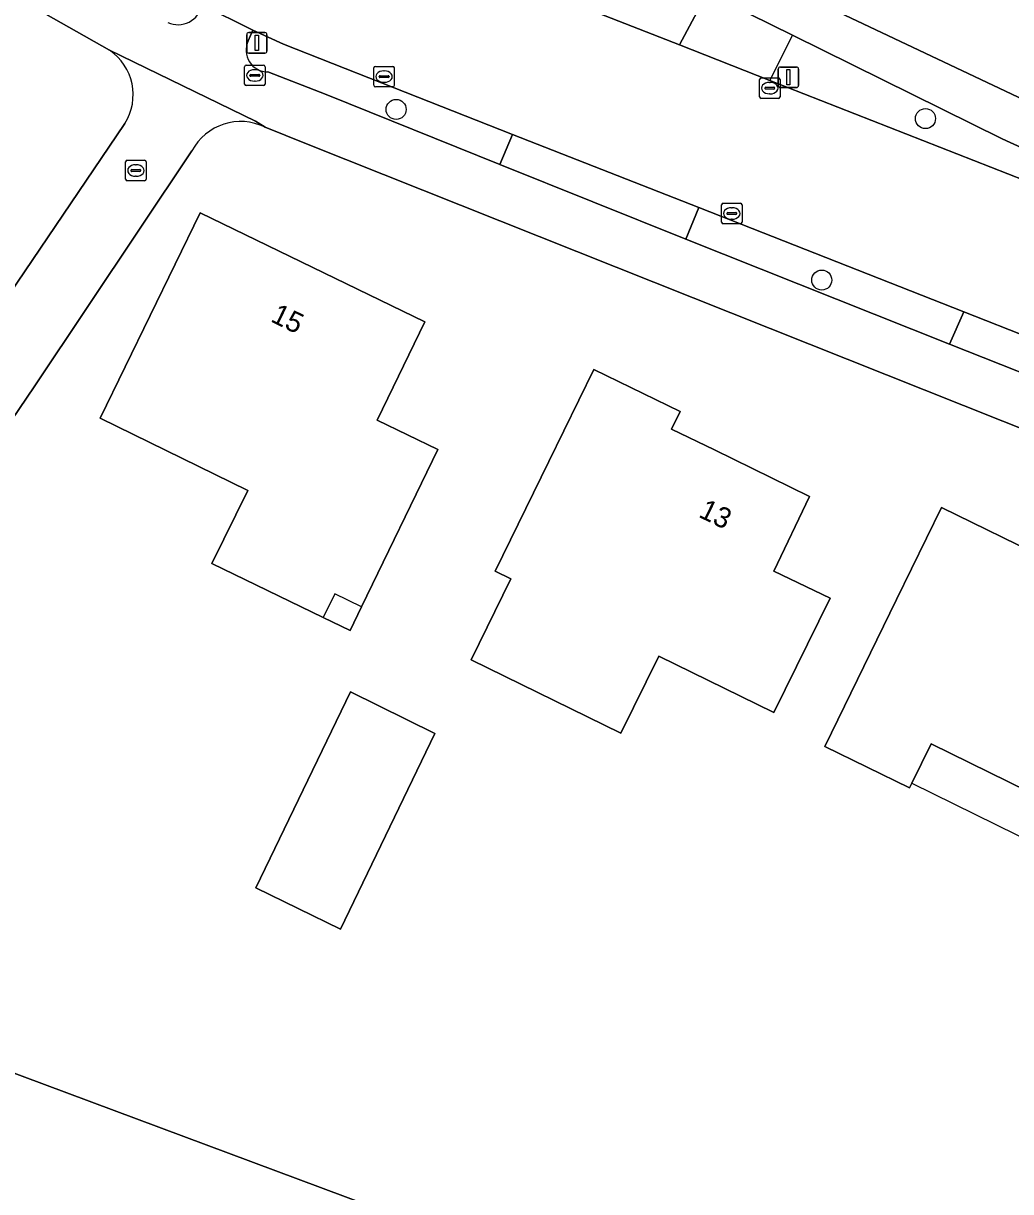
# Model space of a CAD drawing. Extents: x 157320 to 158835, y 386650 to 388491.
# Drawn here: x 158357.6 to 158405.8, y 387270.9 to 387327.9 of the extents above; entities that cross this region are included whole.
import ezdxf

# ---------------------------------------------------------------- set-up
doc = ezdxf.new("R2010")
doc.units = 0
for name, color, linetype in [('IMGEO_Berm_groen', 7, 'Continuous'), ('IMGEO_Boom', 7, 'Continuous'), ('IMGEO_Erf', 7, 'Continuous'), ('IMGEO_Hek', 7, 'Continuous'), ('IMGEO_Kolk', 7, 'Continuous'), ('IMGEO_Lichtmast', 7, 'Continuous'), ('IMGEO_Loofbos', 7, 'Continuous'), ('IMGEO_Muur', 7, 'Continuous'), ('IMGEO_Pand', 7, 'Continuous'), ('IMGEO_Pand_nummerreeks', 7, 'Continuous'), ('IMGEO_Pand_overbouw', 7, 'Continuous'), ('IMGEO_Rijbaan_lokaal_gesloten', 7, 'Continuous'), ('IMGEO_Rioolput', 7, 'Continuous'), ('IMGEO_Voetpad_open', 7, 'Continuous')]:
    doc.layers.add(name, color=color, linetype=linetype)

msp = doc.modelspace()

# ---------------------------------------------------------------- linework, layer by layer
at = {"layer": 'IMGEO_Berm_groen'}
for points in [[(158379.993, 387330.638), (158389.626, 387326.857), (158390.986, 387329.402)], [(158375.084, 387325.001), (158370.298, 387326.889), (158368.804, 387327.575), (158368.569, 387327.06)], [(158369.535, 387325.541), (158372.375, 387324.438), (158380.853, 387321.02), (158381.482, 387322.487), (158375.084, 387325.001)]]:
    msp.add_lwpolyline(points, dxfattribs=at)
for points in [[(158395.145, 387327.342), (158394.046, 387325.123), (158408.146, 387319.588), (158408.615, 387320.799), (158405.384, 387322.271)], [(158390.581, 387318.917), (158389.941, 387317.374), (158402.816, 387312.246), (158403.518, 387313.826)]]:
    msp.add_lwpolyline(points, close=True, dxfattribs=at)
for centre, radius, start, end in [((158365.146, 387329.032), 1.187, 245.0221, 349.5281), ((158369.524, 387326.601), 1.06, 154.3316, 270.5766)]:
    msp.add_arc(centre, radius, start, end, dxfattribs=at)
at = {"layer": 'IMGEO_Boom'}
for centre in [(158375.792, 387323.709), (158401.638, 387323.262), (158396.575, 387315.379)]:
    msp.add_circle(centre, 0.489, dxfattribs=at)
at = {"layer": 'IMGEO_Erf'}
for points in [[(158396.183, 387329.036), (158409.467, 387322.74), (158416.001, 387319.626), (158416.204, 387319.529), (158452.576, 387305.59), (158454.235, 387304.873), (158456.051, 387306.027), (158482.783, 387360.901), (158481.798, 387363.528)], [(158361.802, 387326.604), (158357.832, 387328.85)], [(158322.419, 387298.22), (158325.082, 387300.136), (158333.896, 387306.356), (158334.261, 387306.137), (158345.789, 387298.498), (158346.076, 387298.308), (158348.816, 387302.473), (158348.662, 387302.58), (158355.756, 387313.02), (158362.549, 387323.018)], [(158445.012, 387292.709), (158371.421, 387322.022), (158369.396, 387322.841)], [(158365.821, 387321.683), (158358.144, 387310.21), (158339.843, 387283.161), (158347.312, 387280.312), (158428.581, 387250), (158436.318, 387247.114), (158437.898, 387246.643), (158450.315, 387243.729), (158462.969, 387242.129), (158470.128, 387242.203), (158473.313, 387242.236), (158477.966, 387242.284), (158478.902, 387242.403), (158485.674, 387243.897), (158491.27, 387246.187), (158489.625, 387250), (158489.039, 387251.273), (158488.178, 387253.08), (158487.3, 387254.861), (158486.295, 387256.827), (158485.414, 387258.489)]]:
    msp.add_lwpolyline(points, dxfattribs=at)
for points in [[(158374.866, 387308.535), (158377.828, 387307.101), (158374.109, 387299.425), (158373.55, 387298.27), (158372.236, 387298.905), (158366.8, 387301.53), (158368.56, 387305.11), (158361.35, 387308.64), (158366.229, 387318.668), (158377.194, 387313.339)], [(158394.24, 387294.263), (158388.615, 387297.021), (158386.769, 387293.256), (158379.46, 387296.84), (158381.386, 387300.786), (158380.626, 387301.157), (158383.248, 387306.526), (158385.441, 387311.018), (158389.666, 387308.963), (158389.241, 387308.105), (158391.332, 387307.085), (158395.984, 387304.817), (158394.229, 387301.165), (158396.982, 387299.842)], [(158411.601, 387293.379), (158409.468, 387289.023), (158401.919, 387292.734), (158400.97, 387290.805), (158400.86, 387290.58), (158396.73, 387292.61), (158400.231, 387299.783), (158402.423, 387304.276), (158407.62, 387301.728), (158407.291, 387301.039), (158409.146, 387300.135), (158413.799, 387297.869)], [(158373.08, 387283.69), (158368.941, 387285.696), (158373.568, 387295.268), (158377.69, 387293.23)]]:
    msp.add_lwpolyline(points, close=True, dxfattribs=at)
for centre, radius, start, end in [((158360.308, 387324.422), 2.644, 327.9307, 55.6033), ((158368.204, 387320.425), 2.694, 63.7331, 152.1628)]:
    msp.add_arc(centre, radius, start, end, dxfattribs=at)
at = {"layer": 'IMGEO_Hek'}
msp.add_lwpolyline([(158428.581, 387250), (158347.312, 387280.312)], dxfattribs=at)
at = {"layer": 'IMGEO_Kolk'}
for p, q in [((158374.704, 387324.886), (158374.704, 387325.738)), ((158374.779, 387325.812), (158375.631, 387325.812)), ((158375.192, 387325.592), (158375.217, 387325.592)), ((158375.705, 387325.738), (158375.705, 387324.886)), ((158374.963, 387325.306), (158374.963, 387325.318)), ((158375.401, 387325.269), (158375.003, 387325.269)), ((158375.006, 387325.355), (158375.404, 387325.355)), ((158375.215, 387325.032), (158375.19, 387325.032)), ((158375.447, 387325.318), (158375.447, 387325.306)), ((158393.537, 387324.323), (158393.537, 387325.175)), ((158393.612, 387325.249), (158394.464, 387325.249)), ((158394.025, 387325.029), (158394.05, 387325.029)), ((158394.538, 387325.175), (158394.538, 387324.323)), ((158375.631, 387324.812), (158374.779, 387324.812)), ((158393.796, 387324.743), (158393.796, 387324.755)), ((158394.234, 387324.706), (158393.836, 387324.706)), ((158393.839, 387324.792), (158394.237, 387324.792)), ((158394.048, 387324.469), (158394.023, 387324.469)), ((158394.28, 387324.755), (158394.28, 387324.743)), ((158394.464, 387324.249), (158393.612, 387324.249)), ((158362.585, 387320.301), (158362.585, 387321.153)), ((158362.66, 387321.227), (158363.512, 387321.227)), ((158363.586, 387321.153), (158363.586, 387320.301)), ((158362.844, 387320.721), (158362.844, 387320.733)), ((158363.282, 387320.684), (158362.884, 387320.684)), ((158362.887, 387320.77), (158363.285, 387320.77)), ((158363.096, 387320.447), (158363.071, 387320.447)), ((158363.073, 387321.007), (158363.098, 387321.007)), ((158363.328, 387320.733), (158363.328, 387320.721)), ((158363.512, 387320.227), (158362.66, 387320.227)), ((158391.682, 387318.202), (158391.682, 387319.054)), ((158391.757, 387319.128), (158392.609, 387319.128)), ((158392.17, 387318.908), (158392.195, 387318.908)), ((158392.683, 387319.054), (158392.683, 387318.202)), ((158391.941, 387318.622), (158391.941, 387318.634)), ((158392.379, 387318.585), (158391.981, 387318.585)), ((158391.984, 387318.671), (158392.382, 387318.671)), ((158392.193, 387318.348), (158392.168, 387318.348)), ((158392.425, 387318.634), (158392.425, 387318.622)), ((158392.609, 387318.128), (158391.757, 387318.128))]:
    msp.add_line(p, q, dxfattribs=at)
for points in [[(158374.704, 387324.886), (158374.704, 387325.738)], [(158374.779, 387325.812), (158375.631, 387325.812)], [(158375.705, 387325.738), (158375.705, 387324.886)], [(158393.537, 387324.323), (158393.537, 387325.175)], [(158393.612, 387325.249), (158394.464, 387325.249)], [(158394.538, 387325.175), (158394.538, 387324.323)], [(158375.631, 387324.812), (158374.779, 387324.812)], [(158394.464, 387324.249), (158393.612, 387324.249)], [(158362.585, 387320.301), (158362.585, 387321.153)], [(158362.66, 387321.227), (158363.512, 387321.227)], [(158363.586, 387321.153), (158363.586, 387320.301)], [(158363.512, 387320.227), (158362.66, 387320.227)], [(158391.682, 387318.202), (158391.682, 387319.054)], [(158391.757, 387319.128), (158392.609, 387319.128)], [(158392.683, 387319.054), (158392.683, 387318.202)], [(158392.609, 387318.128), (158391.757, 387318.128)]]:
    msp.add_lwpolyline(points, dxfattribs=at)
for centre, radius, start, end in [((158374.781, 387325.736), 0.0765, 91.552, 178.448), ((158374.781, 387325.736), 0.0765, 91.552, 178.448), ((158375.629, 387325.736), 0.0765, 1.552, 88.448), ((158375.629, 387325.736), 0.0765, 1.552, 88.448), ((158375.003, 387325.315), 0.0403, 85.8775, 175.7526), ((158375, 387325.305), 0.0366, 178.938, 274.7102), ((158375.404, 387325.312), 0.043, 264.8664, 352.4533), ((158375.408, 387325.317), 0.0386, 1.7309, 96.639), ((158393.614, 387325.173), 0.0765, 91.552, 178.448), ((158393.614, 387325.173), 0.0765, 91.552, 178.448), ((158394.462, 387325.173), 0.0765, 1.552, 88.448), ((158394.462, 387325.173), 0.0765, 1.552, 88.448), ((158374.781, 387324.888), 0.0765, 181.552, 268.448), ((158374.781, 387324.888), 0.0765, 181.552, 268.448), ((158375.629, 387324.888), 0.0765, 271.552, 358.448), ((158375.629, 387324.888), 0.0765, 271.552, 358.448), ((158393.836, 387324.752), 0.0403, 85.8775, 175.7526), ((158393.833, 387324.742), 0.0366, 178.938, 274.7102), ((158394.237, 387324.749), 0.043, 264.8664, 352.4533), ((158394.241, 387324.754), 0.0386, 1.7309, 96.639), ((158393.614, 387324.325), 0.0765, 181.552, 268.448), ((158393.614, 387324.325), 0.0765, 181.552, 268.448), ((158394.462, 387324.325), 0.0765, 271.552, 358.448), ((158394.462, 387324.325), 0.0765, 271.552, 358.448), ((158362.662, 387321.151), 0.0765, 91.552, 178.448), ((158362.662, 387321.151), 0.0765, 91.552, 178.448), ((158363.51, 387321.151), 0.0765, 1.552, 88.448), ((158363.51, 387321.151), 0.0765, 1.552, 88.448), ((158362.884, 387320.73), 0.0403, 85.8775, 175.7526), ((158362.881, 387320.72), 0.0366, 178.938, 274.7102), ((158363.285, 387320.727), 0.043, 264.8664, 352.4533), ((158363.289, 387320.732), 0.0386, 1.7309, 96.639), ((158362.662, 387320.303), 0.0765, 181.552, 268.448), ((158362.662, 387320.303), 0.0765, 181.552, 268.448), ((158363.51, 387320.303), 0.0765, 271.552, 358.448), ((158363.51, 387320.303), 0.0765, 271.552, 358.448), ((158391.759, 387319.052), 0.0765, 91.552, 178.448), ((158391.759, 387319.052), 0.0765, 91.552, 178.448), ((158392.607, 387319.052), 0.0765, 1.552, 88.448), ((158392.607, 387319.052), 0.0765, 1.552, 88.448), ((158391.759, 387318.204), 0.0765, 181.552, 268.448), ((158391.759, 387318.204), 0.0765, 181.552, 268.448), ((158391.981, 387318.631), 0.0403, 85.8775, 175.7526), ((158391.978, 387318.621), 0.0366, 178.938, 274.7102), ((158392.382, 387318.628), 0.043, 264.8664, 352.4533), ((158392.386, 387318.633), 0.0386, 1.7309, 96.639), ((158392.607, 387318.204), 0.0765, 271.552, 358.448), ((158392.607, 387318.204), 0.0765, 271.552, 358.448)]:
    msp.add_arc(centre, radius, start, end, dxfattribs=at)
for centre, major_axis, ratio, start_param, end_param in [((158375.191, 387325.312), (-0.387, 0.002), 0.722429, 4.712389, 7.853982), ((158375.216, 387325.312), (-0.39, 0.002), 0.717154, 1.570796, 4.712389), ((158394.024, 387324.749), (-0.387, 0.002), 0.722429, 4.712389, 7.853982), ((158394.049, 387324.749), (-0.39, 0.002), 0.717154, 1.570796, 4.712389), ((158363.072, 387320.727), (-0.387, 0.002), 0.722429, 4.712389, 7.853982), ((158363.097, 387320.727), (-0.39, 0.002), 0.717154, 1.570796, 4.712389), ((158392.169, 387318.628), (-0.387, 0.002), 0.722429, 4.712389, 7.853982), ((158392.194, 387318.628), (-0.39, 0.002), 0.717154, 1.570796, 4.712389)]:
    msp.add_ellipse(centre, major_axis=major_axis, ratio=ratio, start_param=start_param, end_param=end_param, dxfattribs=at)
at = {"layer": 'IMGEO_Lichtmast'}
for p, q in [((158368.498, 387326.558), (158368.498, 387327.358)), ((158368.498, 387327.358), (158368.498, 387326.558)), ((158368.598, 387327.458), (158369.388, 387327.458)), ((158369.388, 387327.458), (158368.598, 387327.458)), ((158369.488, 387327.358), (158369.488, 387326.558)), ((158369.488, 387326.558), (158369.488, 387327.358)), ((158369.388, 387326.458), (158368.598, 387326.458)), ((158368.598, 387326.458), (158369.388, 387326.458)), ((158394.453, 387324.878), (158394.453, 387325.678)), ((158394.453, 387325.678), (158394.453, 387324.878)), ((158394.553, 387325.778), (158395.343, 387325.778)), ((158395.343, 387325.778), (158394.553, 387325.778)), ((158395.443, 387325.678), (158395.443, 387324.878)), ((158395.443, 387324.878), (158395.443, 387325.678)), ((158395.343, 387324.778), (158394.553, 387324.778)), ((158394.553, 387324.778), (158395.343, 387324.778))]:
    msp.add_line(p, q, dxfattribs=at)
for points in [[(158368.918, 387327.333), (158369.068, 387327.333), (158369.068, 387326.583), (158368.918, 387326.583), (158368.918, 387327.333)], [(158394.873, 387325.653), (158395.023, 387325.653), (158395.023, 387324.903), (158394.873, 387324.903), (158394.873, 387325.653)]]:
    msp.add_lwpolyline(points, dxfattribs=at)
for centre, start, end in [((158368.598, 387327.358), 90, 180), ((158368.598, 387327.358), 90, 180), ((158369.388, 387327.358), 0, 90), ((158369.388, 387327.358), 360, 90), ((158368.598, 387326.558), 180, 270), ((158368.598, 387326.558), 180, 270), ((158369.388, 387326.558), 270, 0), ((158369.388, 387326.558), 270, 0), ((158394.553, 387325.678), 90, 180), ((158394.553, 387325.678), 90, 180), ((158395.343, 387325.678), 0, 90), ((158395.343, 387325.678), 360, 90), ((158394.553, 387324.878), 180, 270), ((158394.553, 387324.878), 180, 270), ((158395.343, 387324.878), 270, 0), ((158395.343, 387324.878), 270, 0)]:
    msp.add_arc(centre, 0.1, start, end, dxfattribs=at)
at = {"layer": 'IMGEO_Loofbos'}
msp.add_lwpolyline([(158470.128, 387242.203), (158462.969, 387242.129), (158450.315, 387243.729), (158437.898, 387246.643), (158436.318, 387247.114), (158428.581, 387250), (158347.312, 387280.312), (158339.843, 387283.161), (158331.247, 387274.949), (158336.402, 387271.692), (158367.111, 387252.243), (158373.733, 387248.811), (158381.147, 387245.653), (158388.647, 387241.639), (158392.614, 387239.076), (158397.593, 387236.692), (158402.82, 387234.832), (158408.308, 387233.505), (158434.661, 387229.03), (158463.465, 387223.755), (158465.241, 387223.343), (158473.313, 387242.236)], close=True, dxfattribs=at)
at = {"layer": 'IMGEO_Muur'}
msp.add_lwpolyline([(158358.144, 387310.21), (158339.843, 387283.161)], dxfattribs=at)
at = {"layer": 'IMGEO_Pand'}
for points in [[(158377.194, 387313.339), (158366.229, 387318.668), (158361.35, 387308.64), (158368.56, 387305.11), (158366.8, 387301.53), (158372.236, 387298.905), (158373.55, 387298.27), (158374.109, 387299.425), (158377.828, 387307.101), (158374.866, 387308.535)], [(158395.984, 387304.817), (158391.332, 387307.085), (158389.241, 387308.105), (158389.666, 387308.963), (158385.441, 387311.018), (158383.248, 387306.526), (158380.626, 387301.157), (158381.386, 387300.786), (158379.46, 387296.84), (158386.769, 387293.256), (158388.615, 387297.021), (158394.24, 387294.263), (158396.982, 387299.842), (158394.229, 387301.165)], [(158413.799, 387297.869), (158409.146, 387300.135), (158407.291, 387301.039), (158407.62, 387301.728), (158402.423, 387304.276), (158400.231, 387299.783), (158396.73, 387292.61), (158400.86, 387290.58), (158400.97, 387290.805), (158401.919, 387292.734), (158409.468, 387289.023), (158411.601, 387293.379)], [(158377.69, 387293.23), (158373.568, 387295.268), (158368.941, 387285.696), (158373.08, 387283.69)]]:
    msp.add_lwpolyline(points, close=True, dxfattribs=at)
at = {"layer": 'IMGEO_Pand_overbouw'}
for points in [[(158374.109, 387299.425), (158372.801, 387300.057), (158372.236, 387298.905), (158373.55, 387298.27)], [(158401.919, 387292.734), (158400.97, 387290.805), (158408.153, 387287.288), (158408.528, 387287.104), (158409.468, 387289.023)]]:
    msp.add_lwpolyline(points, close=True, dxfattribs=at)
at = {"layer": 'IMGEO_Rijbaan_lokaal_gesloten'}
for points in [[(158414.873, 387316.948), (158408.146, 387319.588), (158394.046, 387325.123), (158389.626, 387326.857), (158379.993, 387330.638), (158364.242, 387337.553), (158364.412, 387337.916)], [(158366.313, 387328.816), (158368.804, 387327.575), (158370.298, 387326.889), (158375.084, 387325.001), (158381.482, 387322.487), (158390.581, 387318.917), (158403.518, 387313.826), (158410.128, 387311.226), (158422.262, 387306.447), (158427.013, 387304.586), (158442.232, 387298.584), (158446.358, 387296.947)]]:
    msp.add_lwpolyline(points, dxfattribs=at)
at = {"layer": 'IMGEO_Rioolput'}
for p, q in [((158368.394, 387324.945), (158368.394, 387325.797)), ((158368.469, 387325.871), (158369.321, 387325.871)), ((158368.882, 387325.651), (158368.907, 387325.651)), ((158369.395, 387325.797), (158369.395, 387324.945)), ((158368.653, 387325.365), (158368.653, 387325.377)), ((158369.091, 387325.328), (158368.693, 387325.328)), ((158368.696, 387325.414), (158369.094, 387325.414)), ((158368.905, 387325.091), (158368.88, 387325.091)), ((158369.137, 387325.377), (158369.137, 387325.365)), ((158369.321, 387324.871), (158368.469, 387324.871))]:
    msp.add_line(p, q, dxfattribs=at)
for points in [[(158368.394, 387324.945), (158368.394, 387325.797)], [(158368.469, 387325.871), (158369.321, 387325.871)], [(158369.395, 387325.797), (158369.395, 387324.945)], [(158369.321, 387324.871), (158368.469, 387324.871)]]:
    msp.add_lwpolyline(points, dxfattribs=at)
for centre, radius, start, end in [((158368.471, 387325.795), 0.0765, 91.552, 178.448), ((158368.471, 387325.795), 0.0765, 91.552, 178.448), ((158369.319, 387325.795), 0.0765, 1.552, 88.448), ((158369.319, 387325.795), 0.0765, 1.552, 88.448), ((158368.693, 387325.374), 0.0403, 85.8775, 175.7526), ((158368.69, 387325.364), 0.0366, 178.938, 274.7102), ((158369.094, 387325.371), 0.043, 264.8664, 352.4533), ((158369.098, 387325.376), 0.0386, 1.7309, 96.639), ((158368.471, 387324.947), 0.0765, 181.552, 268.448), ((158368.471, 387324.947), 0.0765, 181.552, 268.448), ((158369.319, 387324.947), 0.0765, 271.552, 358.448), ((158369.319, 387324.947), 0.0765, 271.552, 358.448)]:
    msp.add_arc(centre, radius, start, end, dxfattribs=at)
for centre, major_axis, ratio, start_param, end_param in [((158368.881, 387325.371), (-0.387, 0.002), 0.722429, 4.712389, 7.853982), ((158368.906, 387325.371), (-0.39, 0.002), 0.717154, 1.570796, 4.712389)]:
    msp.add_ellipse(centre, major_axis=major_axis, ratio=ratio, start_param=start_param, end_param=end_param, dxfattribs=at)
at = {"layer": 'IMGEO_Voetpad_open'}
for points in [[(158390.986, 387329.402), (158389.626, 387326.857), (158394.046, 387325.123), (158395.145, 387327.342)], [(158389.941, 387317.374), (158390.581, 387318.917), (158381.482, 387322.487), (158380.853, 387321.02)], [(158410.128, 387311.226), (158403.518, 387313.826), (158402.816, 387312.246), (158409.471, 387309.605)]]:
    msp.add_lwpolyline(points, close=True, dxfattribs=at)
for points in [[(158390.986, 387329.402), (158395.145, 387327.342), (158405.384, 387322.271), (158408.615, 387320.799), (158415.226, 387317.788), (158427.382, 387313.159), (158432.671, 387311.127), (158436.003, 387309.854), (158440.166, 387308.261), (158453.269, 387303.205)], [(158455.542, 387304.24), (158454.235, 387304.873), (158452.576, 387305.59), (158416.204, 387319.529), (158416.001, 387319.626), (158409.467, 387322.74), (158396.183, 387329.036)], [(158357.832, 387328.85), (158361.802, 387326.604), (158368.923, 387323.144), (158369.396, 387322.841), (158371.421, 387322.022), (158445.012, 387292.709)], [(158368.569, 387327.06), (158368.804, 387327.575), (158366.313, 387328.816)], [(158369.396, 387322.841), (158368.923, 387323.144), (158361.802, 387326.604)], [(158402.816, 387312.246), (158389.941, 387317.374), (158380.853, 387321.02), (158372.375, 387324.438), (158369.535, 387325.541)], [(158362.549, 387323.018), (158355.756, 387313.02), (158348.662, 387302.58), (158348.816, 387302.473), (158346.076, 387298.308), (158340.061, 387289.14), (158340.94, 387288.565), (158338.793, 387285.281), (158337.914, 387285.856), (158337.037, 387284.479), (158336.5, 387283.714), (158327.063, 387274.562), (158329.384, 387273.169), (158331.247, 387274.949), (158339.843, 387283.161), (158358.144, 387310.21)], [(158358.144, 387310.21), (158365.821, 387321.683)], [(158445.941, 387295.116), (158445.664, 387295.226), (158441.544, 387296.865), (158426.24, 387302.946), (158421.446, 387304.838), (158409.471, 387309.605), (158402.816, 387312.246)]]:
    msp.add_lwpolyline(points, dxfattribs=at)
for centre, radius, start, end in [((158365.146, 387329.032), 1.187, 245.0221, 349.5281), ((158369.524, 387326.601), 1.06, 154.3316, 270.5766), ((158360.308, 387324.422), 2.644, 327.9307, 55.6033), ((158368.204, 387320.425), 2.694, 63.7331, 152.1628)]:
    msp.add_arc(centre, radius, start, end, dxfattribs=at)

# ---------------------------------------------------------------- texts
at = {"layer": 'IMGEO_Pand_nummerreeks'}
for s, rotation, p in [('15', 334.0794, (158369.617, 387313.375)), ('13', 334.0049, (158390.514, 387303.834))]:
    msp.add_text(s, height=1, rotation=rotation, dxfattribs=at).set_placement(p)

doc.saveas('drawing.dxf')
